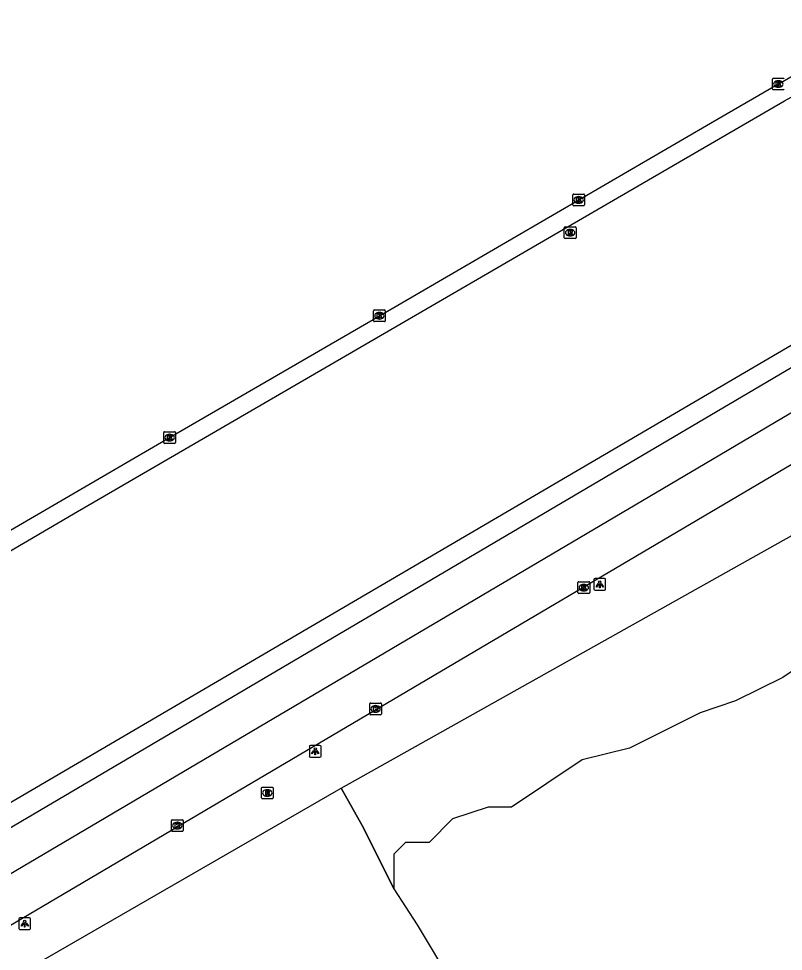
# Model space of a CAD drawing. Extents: x 162880 to 165536, y 384011 to 385179.
# Drawn here: x 163278.2 to 163343.1, y 384429.8 to 384508.9 of the extents above; entities that cross this region are included whole.
import ezdxf

# ---------------------------------------------------------------- set-up
doc = ezdxf.new("R2010")
doc.units = 0
for name, color, linetype in [('IMGEO_Berm_groen', 7, 'Continuous'), ('IMGEO_Hek', 7, 'Continuous'), ('IMGEO_Kolk', 7, 'Continuous'), ('IMGEO_Lichtpunt', 7, 'Continuous'), ('IMGEO_Loofbos', 7, 'Continuous'), ('IMGEO_Rijbaan_regionaal_gesloten', 7, 'Continuous'), ('IMGEO_Rioolput', 7, 'Continuous')]:
    doc.layers.add(name, color=color, linetype=linetype)

msp = doc.modelspace()

# ---------------------------------------------------------------- linework, layer by layer
at = {"layer": 'IMGEO_Berm_groen'}
for points in [[(163212.214, 384425.459), (163282.851, 384466.874), (163343.136, 384501.904), (163343.156, 384501.915), (163378.626, 384521.326), (163404.476, 384536), (163407.908, 384535.207), (163426.451, 384541.494), (163485.437, 384571.924), (163489.382, 384582.362), (163520.667, 384600.067)], [(163539.139, 384600.004), (163510.288, 384581.318), (163511.127, 384579.936), (163414.38, 384522.865), (163375.929, 384500), (163352.459, 384486.259), (163221.441, 384409.551), (163212.214, 384425.459)]]:
    msp.add_lwpolyline(points, dxfattribs=at)
at = {"layer": 'IMGEO_Hek'}
for points in [[(163305.544, 384443.588), (163399.25, 384496.131), (163405.791, 384499.989), (163406.258, 384500.28)], [(163310, 384435.07), (163307.442, 384440.247), (163305.544, 384443.588)]]:
    msp.add_lwpolyline(points, dxfattribs=at)
at = {"layer": 'IMGEO_Kolk'}
for p, q in [((163342.124, 384502.907), (163342.124, 384503.759)), ((163342.199, 384503.833), (163343.051, 384503.833)), ((163342.612, 384503.613), (163342.637, 384503.613)), ((163343.051, 384502.833), (163342.199, 384502.833)), ((163342.635, 384503.053), (163342.61, 384503.053)), ((163325.266, 384493.999), (163326.118, 384493.999)), ((163325.191, 384493.073), (163325.191, 384493.925)), ((163325.702, 384493.219), (163325.677, 384493.219)), ((163325.679, 384493.779), (163325.704, 384493.779)), ((163326.192, 384493.925), (163326.192, 384493.073)), ((163326.118, 384492.999), (163325.266, 384492.999)), ((163308.287, 384483.249), (163308.287, 384484.101)), ((163308.362, 384484.175), (163309.214, 384484.175)), ((163308.775, 384483.955), (163308.8, 384483.955)), ((163309.288, 384484.101), (163309.288, 384483.249)), ((163309.214, 384483.175), (163308.362, 384483.175)), ((163308.798, 384483.395), (163308.773, 384483.395)), ((163290.491, 384472.916), (163290.491, 384473.768)), ((163290.566, 384473.842), (163291.418, 384473.842)), ((163290.979, 384473.622), (163291.004, 384473.622)), ((163291.492, 384473.768), (163291.492, 384472.916)), ((163291.418, 384472.842), (163290.566, 384472.842)), ((163291.002, 384473.062), (163290.977, 384473.062)), ((163325.623, 384460.187), (163325.623, 384461.039)), ((163325.698, 384461.113), (163326.55, 384461.113)), ((163326.111, 384460.893), (163326.136, 384460.893)), ((163326.624, 384461.039), (163326.624, 384460.187)), ((163326.55, 384460.113), (163325.698, 384460.113)), ((163326.134, 384460.333), (163326.109, 384460.333)), ((163307.963, 384449.9), (163307.963, 384450.752)), ((163308.038, 384450.826), (163308.89, 384450.826)), ((163308.451, 384450.606), (163308.476, 384450.606)), ((163308.964, 384450.752), (163308.964, 384449.9)), ((163308.89, 384449.826), (163308.038, 384449.826)), ((163308.474, 384450.046), (163308.449, 384450.046)), ((163291.145, 384440.003), (163291.145, 384440.855)), ((163291.22, 384440.929), (163292.072, 384440.929)), ((163291.633, 384440.709), (163291.658, 384440.709)), ((163292.146, 384440.855), (163292.146, 384440.003)), ((163292.072, 384439.929), (163291.22, 384439.929)), ((163291.656, 384440.149), (163291.631, 384440.149))]:
    msp.add_line(p, q, dxfattribs=at)
for points in [[(163342.124, 384502.907), (163342.124, 384503.759)], [(163342.199, 384503.833), (163343.051, 384503.833)], [(163342.445, 384503.533), (163342.568, 384503.533), (163342.568, 384503.382), (163342.698, 384503.533), (163342.862, 384503.533), (163342.716, 384503.382), (163342.869, 384503.133), (163342.717, 384503.133), (163342.632, 384503.297), (163342.568, 384503.23), (163342.568, 384503.133), (163342.445, 384503.133), (163342.445, 384503.533)], [(163343.051, 384502.833), (163342.199, 384502.833)], [(163325.266, 384493.999), (163326.118, 384493.999)], [(163325.191, 384493.073), (163325.191, 384493.925)], [(163325.512, 384493.699), (163325.635, 384493.699), (163325.635, 384493.548), (163325.765, 384493.699), (163325.929, 384493.699), (163325.783, 384493.548), (163325.936, 384493.299), (163325.784, 384493.299), (163325.699, 384493.463), (163325.635, 384493.396), (163325.635, 384493.299), (163325.512, 384493.299), (163325.512, 384493.699)], [(163326.192, 384493.925), (163326.192, 384493.073)], [(163326.118, 384492.999), (163325.266, 384492.999)], [(163308.287, 384483.249), (163308.287, 384484.101)], [(163308.362, 384484.175), (163309.214, 384484.175)], [(163308.608, 384483.875), (163308.731, 384483.875), (163308.731, 384483.724), (163308.861, 384483.875), (163309.025, 384483.875), (163308.879, 384483.724), (163309.032, 384483.475), (163308.88, 384483.475), (163308.795, 384483.639), (163308.731, 384483.572), (163308.731, 384483.475), (163308.608, 384483.475), (163308.608, 384483.875)], [(163309.288, 384484.101), (163309.288, 384483.249)], [(163309.214, 384483.175), (163308.362, 384483.175)], [(163290.491, 384472.916), (163290.491, 384473.768)], [(163290.566, 384473.842), (163291.418, 384473.842)], [(163290.812, 384473.542), (163290.935, 384473.542), (163290.935, 384473.391), (163291.065, 384473.542), (163291.229, 384473.542), (163291.083, 384473.391), (163291.236, 384473.142), (163291.084, 384473.142), (163290.999, 384473.306), (163290.935, 384473.239), (163290.935, 384473.142), (163290.812, 384473.142), (163290.812, 384473.542)], [(163291.492, 384473.768), (163291.492, 384472.916)], [(163291.418, 384472.842), (163290.566, 384472.842)], [(163325.623, 384460.187), (163325.623, 384461.039)], [(163325.698, 384461.113), (163326.55, 384461.113)], [(163325.944, 384460.813), (163326.067, 384460.813), (163326.067, 384460.662), (163326.197, 384460.813), (163326.361, 384460.813), (163326.215, 384460.662), (163326.368, 384460.413), (163326.216, 384460.413), (163326.131, 384460.577), (163326.067, 384460.51), (163326.067, 384460.413), (163325.944, 384460.413), (163325.944, 384460.813)], [(163326.624, 384461.039), (163326.624, 384460.187)], [(163326.55, 384460.113), (163325.698, 384460.113)], [(163307.963, 384449.9), (163307.963, 384450.752)], [(163308.038, 384450.826), (163308.89, 384450.826)], [(163308.284, 384450.526), (163308.407, 384450.526), (163308.407, 384450.375), (163308.537, 384450.526), (163308.701, 384450.526), (163308.555, 384450.375), (163308.708, 384450.126), (163308.556, 384450.126), (163308.471, 384450.29), (163308.407, 384450.223), (163308.407, 384450.126), (163308.284, 384450.126), (163308.284, 384450.526)], [(163308.964, 384450.752), (163308.964, 384449.9)], [(163308.89, 384449.826), (163308.038, 384449.826)], [(163291.145, 384440.003), (163291.145, 384440.855)], [(163291.22, 384440.929), (163292.072, 384440.929)], [(163291.466, 384440.629), (163291.589, 384440.629), (163291.589, 384440.478), (163291.719, 384440.629), (163291.883, 384440.629), (163291.737, 384440.478), (163291.89, 384440.229), (163291.738, 384440.229), (163291.653, 384440.393), (163291.589, 384440.326), (163291.589, 384440.229), (163291.466, 384440.229), (163291.466, 384440.629)], [(163292.146, 384440.855), (163292.146, 384440.003)], [(163292.072, 384439.929), (163291.22, 384439.929)]]:
    msp.add_lwpolyline(points, dxfattribs=at)
for centre, start, end in [((163342.201, 384503.757), 91.55205, 178.44795), ((163342.201, 384503.757), 91.55205, 178.44795), ((163343.049, 384503.757), 1.55205, 88.44795), ((163343.049, 384503.757), 1.55205, 88.44795), ((163342.201, 384502.909), 181.55205, 268.44795), ((163342.201, 384502.909), 181.55205, 268.44795), ((163343.049, 384502.909), 271.55205, 358.44795), ((163343.049, 384502.909), 271.55205, 358.44795), ((163325.268, 384493.923), 91.55205, 178.44795), ((163325.268, 384493.923), 91.55205, 178.44795), ((163326.116, 384493.923), 1.55205, 88.44795), ((163326.116, 384493.923), 1.55205, 88.44795), ((163325.268, 384493.075), 181.55205, 268.44795), ((163325.268, 384493.075), 181.55205, 268.44795), ((163326.116, 384493.075), 271.55205, 358.44795), ((163326.116, 384493.075), 271.55205, 358.44795), ((163308.364, 384484.099), 91.55205, 178.44795), ((163308.364, 384484.099), 91.55205, 178.44795), ((163309.212, 384484.099), 1.55205, 88.44795), ((163309.212, 384484.099), 1.55205, 88.44795), ((163308.364, 384483.251), 181.55205, 268.44795), ((163308.364, 384483.251), 181.55205, 268.44795), ((163309.212, 384483.251), 271.55205, 358.44795), ((163309.212, 384483.251), 271.55205, 358.44795), ((163290.568, 384473.766), 91.55205, 178.44795), ((163290.568, 384473.766), 91.55205, 178.44795), ((163291.416, 384473.766), 1.55205, 88.44795), ((163291.416, 384473.766), 1.55205, 88.44795), ((163290.568, 384472.918), 181.55205, 268.44795), ((163290.568, 384472.918), 181.55205, 268.44795), ((163291.416, 384472.918), 271.55205, 358.44795), ((163291.416, 384472.918), 271.55205, 358.44795), ((163325.7, 384461.037), 91.55205, 178.44795), ((163325.7, 384461.037), 91.55205, 178.44795), ((163326.548, 384461.037), 1.55205, 88.44795), ((163326.548, 384461.037), 1.55205, 88.44795), ((163325.7, 384460.189), 181.55205, 268.44795), ((163325.7, 384460.189), 181.55205, 268.44795), ((163326.548, 384460.189), 271.55205, 358.44795), ((163326.548, 384460.189), 271.55205, 358.44795), ((163308.04, 384450.75), 91.55205, 178.44795), ((163308.04, 384450.75), 91.55205, 178.44795), ((163308.888, 384450.75), 1.55205, 88.44795), ((163308.888, 384450.75), 1.55205, 88.44795), ((163308.04, 384449.902), 181.55205, 268.44795), ((163308.04, 384449.902), 181.55205, 268.44795), ((163308.888, 384449.902), 271.55205, 358.44795), ((163308.888, 384449.902), 271.55205, 358.44795), ((163291.222, 384440.853), 91.55205, 178.44795), ((163291.222, 384440.853), 91.55205, 178.44795), ((163292.07, 384440.853), 1.55205, 88.44795), ((163292.07, 384440.853), 1.55205, 88.44795), ((163291.222, 384440.005), 181.55205, 268.44795), ((163291.222, 384440.005), 181.55205, 268.44795), ((163292.07, 384440.005), 271.55205, 358.44795), ((163292.07, 384440.005), 271.55205, 358.44795)]:
    msp.add_arc(centre, 0.0765, start, end, dxfattribs=at)
for centre, major_axis, ratio, start_param, end_param in [((163342.611, 384503.333), (-0.387, 0.002), 0.722429, 4.712389, 7.853982), ((163342.636, 384503.333), (-0.39, 0.002), 0.717154, 1.570796, 4.712389), ((163325.678, 384493.499), (-0.387, 0.002), 0.722429, 4.712389, 7.853982), ((163325.703, 384493.499), (-0.39, 0.002), 0.717154, 1.570796, 4.712389), ((163308.774, 384483.675), (-0.387, 0.002), 0.722429, 4.712389, 7.853982), ((163308.799, 384483.675), (-0.39, 0.002), 0.717154, 1.570796, 4.712389), ((163290.978, 384473.342), (-0.387, 0.002), 0.722429, 4.712389, 7.853982), ((163291.003, 384473.342), (-0.39, 0.002), 0.717154, 1.570796, 4.712389), ((163326.11, 384460.613), (-0.387, 0.002), 0.722429, 4.712389, 7.853982), ((163326.135, 384460.613), (-0.39, 0.002), 0.717154, 1.570796, 4.712389), ((163308.45, 384450.326), (-0.387, 0.002), 0.722429, 4.712389, 7.853982), ((163308.475, 384450.326), (-0.39, 0.002), 0.717154, 1.570796, 4.712389), ((163291.632, 384440.429), (-0.387, 0.002), 0.722429, 4.712389, 7.853982), ((163291.657, 384440.429), (-0.39, 0.002), 0.717154, 1.570796, 4.712389)]:
    msp.add_ellipse(centre, major_axis=major_axis, ratio=ratio, start_param=start_param, end_param=end_param, dxfattribs=at)
at = {"layer": 'IMGEO_Lichtpunt'}
for p, q in [((163326.983, 384461.288), (163326.983, 384460.481)), ((163326.983, 384461.288), (163326.983, 384460.481)), ((163327.885, 384461.383), (163327.077, 384461.383)), ((163327.885, 384461.383), (163327.077, 384461.383)), ((163327.979, 384460.481), (163327.979, 384461.288)), ((163327.979, 384460.481), (163327.979, 384461.288)), ((163327.077, 384460.387), (163327.885, 384460.387)), ((163327.077, 384460.387), (163327.885, 384460.387)), ((163302.844, 384447.136), (163302.844, 384446.329)), ((163302.844, 384447.136), (163302.844, 384446.329)), ((163303.746, 384447.231), (163302.938, 384447.231)), ((163303.746, 384447.231), (163302.938, 384447.231)), ((163303.84, 384446.329), (163303.84, 384447.136)), ((163303.84, 384446.329), (163303.84, 384447.136)), ((163302.938, 384446.235), (163303.746, 384446.235)), ((163302.938, 384446.235), (163303.746, 384446.235)), ((163278.2, 384432.511), (163278.2, 384431.704)), ((163278.2, 384432.511), (163278.2, 384431.704)), ((163279.102, 384432.606), (163278.294, 384432.606)), ((163279.102, 384432.606), (163278.294, 384432.606)), ((163279.196, 384431.704), (163279.196, 384432.511)), ((163279.196, 384431.704), (163279.196, 384432.511)), ((163278.294, 384431.61), (163279.102, 384431.61)), ((163278.294, 384431.61), (163279.102, 384431.61))]:
    msp.add_line(p, q, dxfattribs=at)
for points in [[(163327.357, 384460.952), (163327.396, 384460.924), (163327.208, 384460.662), (163327.17, 384460.689), (163327.357, 384460.952)], [(163327.459, 384460.904), (163327.506, 384460.904), (163327.506, 384460.582), (163327.459, 384460.582), (163327.459, 384460.904)], [(163327.569, 384460.924), (163327.607, 384460.951), (163327.794, 384460.689), (163327.755, 384460.661), (163327.569, 384460.924)], [(163303.218, 384446.8), (163303.257, 384446.772), (163303.069, 384446.51), (163303.031, 384446.537), (163303.218, 384446.8)], [(163303.32, 384446.752), (163303.367, 384446.752), (163303.367, 384446.43), (163303.32, 384446.43), (163303.32, 384446.752)], [(163303.43, 384446.772), (163303.468, 384446.799), (163303.655, 384446.537), (163303.616, 384446.509), (163303.43, 384446.772)], [(163278.574, 384432.175), (163278.613, 384432.147), (163278.425, 384431.885), (163278.387, 384431.912), (163278.574, 384432.175)], [(163278.676, 384432.127), (163278.723, 384432.127), (163278.723, 384431.805), (163278.676, 384431.805), (163278.676, 384432.127)], [(163278.786, 384432.147), (163278.824, 384432.174), (163279.011, 384431.912), (163278.972, 384431.884), (163278.786, 384432.147)]]:
    msp.add_lwpolyline(points, dxfattribs=at)
for centre in [(163327.482, 384461.086), (163303.343, 384446.934), (163278.699, 384432.309)]:
    msp.add_circle(centre, 0.0994, dxfattribs=at)
for centre, start, end in [((163327.077, 384461.288), 90, 180), ((163327.077, 384461.288), 90, 180), ((163327.885, 384461.288), 0, 90), ((163327.885, 384461.288), 0, 90), ((163327.077, 384460.481), 180, 270), ((163327.077, 384460.481), 180, 270), ((163327.885, 384460.481), 270, 0), ((163327.885, 384460.481), 270, 360), ((163302.938, 384447.136), 90, 180), ((163302.938, 384447.136), 90, 180), ((163303.746, 384447.136), 0, 90), ((163303.746, 384447.136), 0, 90), ((163302.938, 384446.329), 180, 270), ((163302.938, 384446.329), 180, 270), ((163303.746, 384446.329), 270, 0), ((163303.746, 384446.329), 270, 360), ((163278.294, 384432.511), 90, 180), ((163278.294, 384432.511), 90, 180), ((163279.102, 384432.511), 0, 90), ((163279.102, 384432.511), 0, 90), ((163278.294, 384431.704), 180, 270), ((163278.294, 384431.704), 180, 270), ((163279.102, 384431.704), 270, 0), ((163279.102, 384431.704), 270, 360)]:
    msp.add_arc(centre, 0.0946, start, end, dxfattribs=at)
at = {"layer": 'IMGEO_Loofbos'}
for points in [[(163305.544, 384443.588), (163399.25, 384496.131), (163405.791, 384499.989), (163406.258, 384500.28)], [(163376.036, 384468.262), (163375, 384468), (163374, 384468), (163371, 384467), (163369, 384465), (163365, 384464), (163361, 384462), (163358, 384461), (163353, 384458), (163351, 384457), (163348, 384456), (163346, 384455), (163343, 384453), (163339, 384451), (163336, 384450), (163330, 384447), (163326, 384446), (163320, 384442), (163318, 384442), (163315, 384441), (163313, 384439), (163311, 384439), (163310, 384438), (163310, 384435.07)], [(163147.412, 384351.742), (163229.097, 384399.154), (163272.33, 384424.447), (163305.16, 384443.366), (163305.544, 384443.588)], [(163305.544, 384443.588), (163307.442, 384440.247), (163310, 384435.07)], [(163310, 384435.07), (163312, 384432), (163315, 384427), (163319, 384419), (163323, 384412), (163325, 384407), (163329, 384399), (163333, 384392), (163335.306, 384386.234)]]:
    msp.add_lwpolyline(points, dxfattribs=at)
at = {"layer": 'IMGEO_Rijbaan_regionaal_gesloten'}
for points in [[(163124.723, 384375.774), (163138.358, 384383.738), (163138.843, 384384.023), (163211.461, 384426.757), (163256.317, 384453.078), (163273.206, 384463), (163290.991, 384473.343), (163308.788, 384483.676), (163325.692, 384493.499), (163336.884, 384500), (163342.393, 384503.2), (163342.624, 384503.334), (163359.588, 384513.164), (163377.433, 384523.409), (163394.422, 384533.139), (163412.272, 384543.331), (163427.537, 384552.025), (163447.16, 384563.196), (163463.28, 384572.441), (163480.314, 384582.094), (163500, 384593.26)], [(163134.875, 384356.468), (163142.16, 384360.715), (163149.867, 384365.229), (163197.962, 384393.395), (163222.445, 384407.821), (163353.264, 384484.905)], [(163354.963, 384482.045), (163346.799, 384477.262), (163336.414, 384471.12), (163256.03, 384423.663), (163225.608, 384405.722), (163160.883, 384367.724), (163136.524, 384353.333)], [(163356.886, 384478.81), (163202.966, 384387.982), (163138.189, 384350.166)]]:
    msp.add_lwpolyline(points, dxfattribs=at)
at = {"layer": 'IMGEO_Rioolput'}
for p, q in [((163324.469, 384490.296), (163324.469, 384491.148)), ((163324.544, 384491.222), (163325.396, 384491.222)), ((163324.957, 384491.002), (163324.982, 384491.002)), ((163325.47, 384491.148), (163325.47, 384490.296)), ((163325.396, 384490.222), (163324.544, 384490.222)), ((163324.98, 384490.442), (163324.955, 384490.442)), ((163298.781, 384442.768), (163298.781, 384443.62)), ((163298.856, 384443.694), (163299.708, 384443.694)), ((163299.269, 384443.474), (163299.294, 384443.474)), ((163299.782, 384443.62), (163299.782, 384442.768)), ((163299.708, 384442.694), (163298.856, 384442.694)), ((163299.292, 384442.914), (163299.267, 384442.914))]:
    msp.add_line(p, q, dxfattribs=at)
for points in [[(163324.469, 384490.296), (163324.469, 384491.148)], [(163324.544, 384491.222), (163325.396, 384491.222)], [(163325.058, 384490.92), (163324.806, 384490.922), (163324.806, 384490.522)], [(163324.984, 384490.841), (163324.93, 384490.841), (163324.93, 384490.76)], [(163325.47, 384491.148), (163325.47, 384490.296)], [(163325.396, 384490.222), (163324.544, 384490.222)], [(163324.806, 384490.522), (163324.93, 384490.522), (163324.93, 384490.684), (163324.941, 384490.684)], [(163324.93, 384490.76), (163324.982, 384490.76)], [(163324.988, 384490.655), (163325.059, 384490.522), (163325.199, 384490.522), (163325.134, 384490.648)], [(163298.781, 384442.768), (163298.781, 384443.62)], [(163298.856, 384443.694), (163299.708, 384443.694)], [(163299.37, 384443.392), (163299.118, 384443.394), (163299.118, 384442.994)], [(163299.782, 384443.62), (163299.782, 384442.768)], [(163299.708, 384442.694), (163298.856, 384442.694)], [(163299.118, 384442.994), (163299.242, 384442.994), (163299.242, 384443.156), (163299.253, 384443.156)], [(163299.296, 384443.313), (163299.242, 384443.313), (163299.242, 384443.232)], [(163299.242, 384443.232), (163299.294, 384443.232)], [(163299.3, 384443.127), (163299.371, 384442.994), (163299.511, 384442.994), (163299.446, 384443.12)]]:
    msp.add_lwpolyline(points, dxfattribs=at)
for centre, radius, start, end in [((163324.546, 384491.146), 0.0765, 91.55205, 178.44795), ((163324.546, 384491.146), 0.0765, 91.55205, 178.44795), ((163324.99, 384490.745), 0.0964, 77.00612, 93.18647), ((163325.004, 384490.802), 0.0378, 276.66336, 79.67722), ((163325.057, 384490.81), 0.109, 350.36119, 89.41601), ((163325.394, 384491.146), 0.0765, 1.55205, 88.44795), ((163325.394, 384491.146), 0.0765, 1.55205, 88.44795), ((163324.546, 384490.298), 0.0765, 181.55205, 268.44795), ((163324.546, 384490.298), 0.0765, 181.55205, 268.44795), ((163324.94, 384490.631), 0.0533, 26.02933, 88.69889), ((163324.966, 384490.949), 0.19, 274.7715, 282.96867), ((163325.055, 384490.81), 0.112, 277.58423, 350.98172), ((163325.039, 384490.595), 0.108, 29.51342, 73.79051), ((163325.394, 384490.298), 0.0765, 271.55205, 358.44795), ((163325.394, 384490.298), 0.0765, 271.55205, 358.44795), ((163298.858, 384443.618), 0.0765, 91.55205, 178.44795), ((163298.858, 384443.618), 0.0765, 91.55205, 178.44795), ((163299.369, 384443.282), 0.109, 350.36119, 89.41601), ((163299.706, 384443.618), 0.0765, 1.55205, 88.44795), ((163299.706, 384443.618), 0.0765, 1.55205, 88.44795), ((163298.858, 384442.77), 0.0765, 181.55205, 268.44795), ((163298.858, 384442.77), 0.0765, 181.55205, 268.44795), ((163299.252, 384443.103), 0.0533, 26.02933, 88.69889), ((163299.278, 384443.421), 0.19, 274.7715, 282.96867), ((163299.302, 384443.217), 0.0964, 77.00612, 93.18647), ((163299.316, 384443.274), 0.0378, 276.66336, 79.67722), ((163299.367, 384443.282), 0.112, 277.58423, 350.98172), ((163299.351, 384443.067), 0.108, 29.51342, 73.79051), ((163299.706, 384442.77), 0.0765, 271.55205, 358.44795), ((163299.706, 384442.77), 0.0765, 271.55205, 358.44795)]:
    msp.add_arc(centre, radius, start, end, dxfattribs=at)
for centre, major_axis, ratio, start_param, end_param in [((163324.956, 384490.722), (-0.387, 0.002), 0.722429, 4.712389, 7.853982), ((163324.981, 384490.722), (-0.39, 0.002), 0.717154, 1.570796, 4.712389), ((163299.268, 384443.194), (-0.387, 0.002), 0.722429, 4.712389, 7.853982), ((163299.293, 384443.194), (-0.39, 0.002), 0.717154, 1.570796, 4.712389)]:
    msp.add_ellipse(centre, major_axis=major_axis, ratio=ratio, start_param=start_param, end_param=end_param, dxfattribs=at)

doc.saveas('drawing.dxf')
